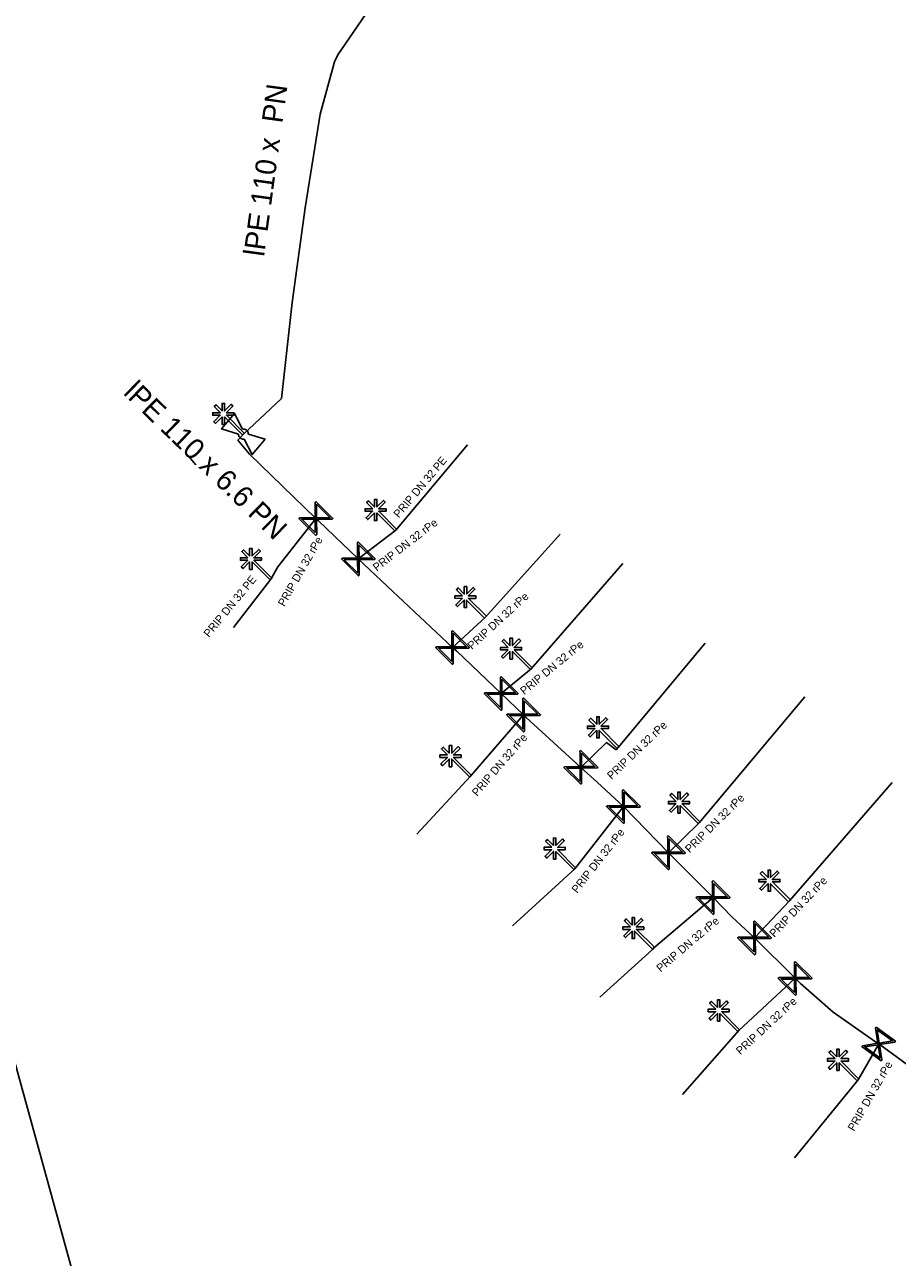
# Model space of a CAD drawing. Extents: x -643544 to -637295, y -1119190 to -1111715.
# Drawn here: x -641009.8 to -640955.2, y -1114800.8 to -1114723.8 of the extents above; entities that cross this region are included whole.
import ezdxf

# ---------------------------------------------------------------- set-up
doc = ezdxf.new("R2010")
doc.units = 0
for name, color, linetype in [('Default', 7, 'Continuous'), ('VP Lomový bod', 7, 'Continuous'), ('VP Popis přípojky', 7, 'Continuous'), ('VP Přípojka', 7, 'Continuous'), ('VP Změna materiálu', 7, 'Continuous'), ('VP Řad', 7, 'Continuous'), ('VP Řad - popis', 7, 'Continuous'), ('VP Šoupě', 7, 'Continuous')]:
    doc.layers.add(name, color=color, linetype=linetype)

msp = doc.modelspace()

# ---------------------------------------------------------------- linework, layer by layer
at = {"layer": 'Default'}
for points in [[(-640996.14, -1114749.102), (-640996.088, -1114749.093), (-640996.034, -1114749.103), (-640995.952, -1114749.118), (-640995.889, -1114749.171), (-640995.826, -1114749.223), (-640995.796, -1114749.305), (-640995.777, -1114749.354), (-640995.777, -1114749.407)], [(-640996.04, -1114749.72), (-640996.091, -1114749.728), (-640996.144, -1114749.719), (-640996.228, -1114749.702), (-640996.291, -1114749.649), (-640996.354, -1114749.597), (-640996.383, -1114749.518), (-640996.402, -1114749.467), (-640996.402, -1114749.414)]]:
    msp.add_open_spline(points, degree=3, dxfattribs=at)
at = {"layer": 'VP Lomový bod'}
for points in [[(-640996.402, -1114749.414), (-640997.449, -1114749.085), (-640996.645, -1114748.127), (-640996.14, -1114749.102)], [(-640994.731, -1114749.736), (-640995.535, -1114750.693), (-640996.04, -1114749.72)], [(-640995.777, -1114749.407), (-640994.731, -1114749.736)]]:
    msp.add_lwpolyline(points, dxfattribs=at)
at = {"layer": 'VP Přípojka'}
for points in [[(-640986.57, -1114755.41), (-640982.08, -1114750.086)], [(-640999.459, -1114750.85), (-640999.289, -1114751.07), (-640999.061, -1114751.324)], [(-640994.37, -1114758.47), (-640993.93, -1114757.7), (-640991.56, -1114754.68)], [(-640988.91, -1114757.21), (-640988.74, -1114757.08), (-640986.57, -1114755.41)], [(-640980.96, -1114760.85), (-640976.299, -1114755.662)], [(-640978.1, -1114764.07), (-640972.369, -1114757.487)], [(-640994.37, -1114758.47), (-640996.712, -1114761.489)], [(-640983.02, -1114762.74), (-640980.96, -1114760.85)], [(-640972.67, -1114768.99), (-640967.225, -1114762.473)], [(-640979.98, -1114765.61), (-640978.1, -1114764.07)], [(-640967.61, -1114773.69), (-640960.997, -1114765.82)], [(-640981.89, -1114770.79), (-640978.58, -1114766.95)], [(-640975, -1114770.23), (-640973.39, -1114768.68), (-640972.8, -1114769.13), (-640972.67, -1114768.99)], [(-640981.89, -1114770.79), (-640985.255, -1114774.413)], [(-640961.96, -1114778.57), (-640955.538, -1114771.176)], [(-640975.38, -1114776.56), (-640972.34, -1114772.67)], [(-640969.52, -1114775.57), (-640967.61, -1114773.69)], [(-640975.38, -1114776.56), (-640979.272, -1114780.123)], [(-640970.46, -1114781.53), (-640966.73, -1114778.37)], [(-640964.142, -1114780.877), (-640961.96, -1114778.57)], [(-640970.393, -1114781.457), (-640970.527, -1114781.603), (-640973.814, -1114784.597)], [(-640965.13, -1114786.68), (-640961.6, -1114783.41)], [(-640965.13, -1114786.68), (-640968.652, -1114790.674)], [(-640957.67, -1114789.76), (-640956.38, -1114787.51)], [(-640957.67, -1114789.76), (-640961.648, -1114794.633)]]:
    msp.add_lwpolyline(points, dxfattribs=at)
at = {"layer": 'VP Změna materiálu'}
for points in [[(-640997.528, -1114748.075), (-640997.909, -1114747.693), (-640997.798, -1114747.583), (-640997.421, -1114747.961), (-640997.421, -1114747.493), (-640997.264, -1114747.494), (-640997.264, -1114747.959), (-640996.856, -1114747.552), (-640996.746, -1114747.663), (-640997.161, -1114748.077), (-640996.687, -1114748.076), (-640996.687, -1114748.232), (-640997.151, -1114748.232), (-640996.033, -1114749.353), (-640996.144, -1114749.463), (-640997.265, -1114748.339), (-640997.265, -1114748.811), (-640997.421, -1114748.81), (-640997.421, -1114748.336), (-640997.835, -1114748.749), (-640997.946, -1114748.638), (-640997.538, -1114748.232), (-640998.002, -1114748.231), (-640998.002, -1114748.075), (-640997.528, -1114748.075)], [(-640988.008, -1114754.075), (-640988.389, -1114753.693), (-640988.278, -1114753.583), (-640987.901, -1114753.961), (-640987.901, -1114753.493), (-640987.744, -1114753.494), (-640987.744, -1114753.959), (-640987.336, -1114753.552), (-640987.226, -1114753.663), (-640987.641, -1114754.077), (-640987.167, -1114754.076), (-640987.167, -1114754.232), (-640987.631, -1114754.232), (-640986.513, -1114755.353), (-640986.624, -1114755.463), (-640987.745, -1114754.339), (-640987.745, -1114754.811), (-640987.901, -1114754.81), (-640987.901, -1114754.336), (-640988.315, -1114754.749), (-640988.426, -1114754.638), (-640988.018, -1114754.232), (-640988.482, -1114754.231), (-640988.482, -1114754.075), (-640988.008, -1114754.075)], [(-640995.808, -1114757.135), (-640996.189, -1114756.753), (-640996.078, -1114756.643), (-640995.701, -1114757.021), (-640995.701, -1114756.553), (-640995.544, -1114756.554), (-640995.544, -1114757.019), (-640995.136, -1114756.612), (-640995.026, -1114756.723), (-640995.441, -1114757.137), (-640994.967, -1114757.136), (-640994.967, -1114757.292), (-640995.431, -1114757.292), (-640994.313, -1114758.413), (-640994.424, -1114758.523), (-640995.545, -1114757.399), (-640995.545, -1114757.871), (-640995.701, -1114757.87), (-640995.701, -1114757.396), (-640996.115, -1114757.809), (-640996.226, -1114757.698), (-640995.818, -1114757.292), (-640996.282, -1114757.291), (-640996.282, -1114757.135), (-640995.808, -1114757.135)], [(-640982.398, -1114759.515), (-640982.779, -1114759.133), (-640982.668, -1114759.023), (-640982.291, -1114759.401), (-640982.291, -1114758.933), (-640982.134, -1114758.934), (-640982.134, -1114759.399), (-640981.726, -1114758.992), (-640981.616, -1114759.103), (-640982.031, -1114759.517), (-640981.557, -1114759.516), (-640981.557, -1114759.672), (-640982.021, -1114759.672), (-640980.903, -1114760.793), (-640981.014, -1114760.903), (-640982.135, -1114759.779), (-640982.135, -1114760.251), (-640982.291, -1114760.25), (-640982.291, -1114759.776), (-640982.705, -1114760.189), (-640982.816, -1114760.078), (-640982.408, -1114759.672), (-640982.872, -1114759.671), (-640982.872, -1114759.515), (-640982.398, -1114759.515)], [(-640979.538, -1114762.735), (-640979.919, -1114762.353), (-640979.808, -1114762.243), (-640979.431, -1114762.621), (-640979.431, -1114762.153), (-640979.274, -1114762.154), (-640979.274, -1114762.619), (-640978.866, -1114762.212), (-640978.756, -1114762.323), (-640979.171, -1114762.737), (-640978.697, -1114762.736), (-640978.697, -1114762.892), (-640979.161, -1114762.892), (-640978.043, -1114764.013), (-640978.154, -1114764.123), (-640979.275, -1114762.999), (-640979.275, -1114763.471), (-640979.431, -1114763.47), (-640979.431, -1114762.996), (-640979.845, -1114763.409), (-640979.956, -1114763.298), (-640979.548, -1114762.892), (-640980.012, -1114762.891), (-640980.012, -1114762.735), (-640979.538, -1114762.735)], [(-640974.108, -1114767.655), (-640974.489, -1114767.273), (-640974.378, -1114767.163), (-640974.001, -1114767.541), (-640974.001, -1114767.073), (-640973.844, -1114767.074), (-640973.844, -1114767.539), (-640973.436, -1114767.132), (-640973.326, -1114767.243), (-640973.741, -1114767.657), (-640973.267, -1114767.656), (-640973.267, -1114767.812), (-640973.731, -1114767.812), (-640972.613, -1114768.933), (-640972.724, -1114769.043), (-640973.845, -1114767.919), (-640973.845, -1114768.391), (-640974.001, -1114768.39), (-640974.001, -1114767.916), (-640974.415, -1114768.329), (-640974.526, -1114768.218), (-640974.118, -1114767.812), (-640974.582, -1114767.811), (-640974.582, -1114767.655), (-640974.108, -1114767.655)], [(-640983.328, -1114769.455), (-640983.709, -1114769.073), (-640983.598, -1114768.963), (-640983.221, -1114769.341), (-640983.221, -1114768.873), (-640983.064, -1114768.874), (-640983.064, -1114769.339), (-640982.656, -1114768.932), (-640982.546, -1114769.043), (-640982.961, -1114769.457), (-640982.487, -1114769.456), (-640982.487, -1114769.612), (-640982.951, -1114769.612), (-640981.833, -1114770.733), (-640981.944, -1114770.843), (-640983.065, -1114769.719), (-640983.065, -1114770.191), (-640983.221, -1114770.19), (-640983.221, -1114769.716), (-640983.635, -1114770.129), (-640983.746, -1114770.018), (-640983.338, -1114769.612), (-640983.802, -1114769.611), (-640983.802, -1114769.455), (-640983.328, -1114769.455)], [(-640969.048, -1114772.355), (-640969.429, -1114771.973), (-640969.318, -1114771.863), (-640968.941, -1114772.241), (-640968.941, -1114771.773), (-640968.784, -1114771.774), (-640968.784, -1114772.239), (-640968.376, -1114771.832), (-640968.266, -1114771.943), (-640968.681, -1114772.357), (-640968.207, -1114772.356), (-640968.207, -1114772.512), (-640968.671, -1114772.512), (-640967.553, -1114773.633), (-640967.664, -1114773.743), (-640968.785, -1114772.619), (-640968.785, -1114773.091), (-640968.941, -1114773.09), (-640968.941, -1114772.616), (-640969.355, -1114773.029), (-640969.466, -1114772.918), (-640969.058, -1114772.512), (-640969.522, -1114772.511), (-640969.522, -1114772.355), (-640969.048, -1114772.355)], [(-640976.818, -1114775.225), (-640977.199, -1114774.843), (-640977.088, -1114774.733), (-640976.711, -1114775.111), (-640976.711, -1114774.643), (-640976.554, -1114774.644), (-640976.554, -1114775.109), (-640976.146, -1114774.702), (-640976.036, -1114774.813), (-640976.451, -1114775.227), (-640975.977, -1114775.226), (-640975.977, -1114775.382), (-640976.441, -1114775.382), (-640975.323, -1114776.503), (-640975.434, -1114776.613), (-640976.555, -1114775.489), (-640976.555, -1114775.961), (-640976.711, -1114775.96), (-640976.711, -1114775.486), (-640977.125, -1114775.899), (-640977.236, -1114775.788), (-640976.828, -1114775.382), (-640977.292, -1114775.381), (-640977.292, -1114775.225), (-640976.818, -1114775.225)], [(-640963.398, -1114777.235), (-640963.779, -1114776.853), (-640963.668, -1114776.743), (-640963.291, -1114777.121), (-640963.291, -1114776.653), (-640963.134, -1114776.654), (-640963.134, -1114777.119), (-640962.726, -1114776.712), (-640962.616, -1114776.823), (-640963.031, -1114777.237), (-640962.557, -1114777.236), (-640962.557, -1114777.392), (-640963.021, -1114777.392), (-640961.903, -1114778.513), (-640962.014, -1114778.623), (-640963.135, -1114777.499), (-640963.135, -1114777.971), (-640963.291, -1114777.97), (-640963.291, -1114777.496), (-640963.705, -1114777.909), (-640963.816, -1114777.798), (-640963.408, -1114777.392), (-640963.872, -1114777.391), (-640963.872, -1114777.235), (-640963.398, -1114777.235)], [(-640971.898, -1114780.195), (-640972.279, -1114779.813), (-640972.168, -1114779.703), (-640971.791, -1114780.081), (-640971.791, -1114779.613), (-640971.634, -1114779.614), (-640971.634, -1114780.079), (-640971.226, -1114779.672), (-640971.116, -1114779.783), (-640971.531, -1114780.197), (-640971.057, -1114780.196), (-640971.057, -1114780.352), (-640971.521, -1114780.352), (-640970.403, -1114781.473), (-640970.514, -1114781.583), (-640971.635, -1114780.459), (-640971.635, -1114780.931), (-640971.791, -1114780.93), (-640971.791, -1114780.456), (-640972.205, -1114780.869), (-640972.316, -1114780.758), (-640971.908, -1114780.352), (-640972.372, -1114780.351), (-640972.372, -1114780.195), (-640971.898, -1114780.195)], [(-640966.568, -1114785.345), (-640966.949, -1114784.963), (-640966.838, -1114784.853), (-640966.461, -1114785.231), (-640966.461, -1114784.763), (-640966.304, -1114784.764), (-640966.304, -1114785.229), (-640965.896, -1114784.822), (-640965.786, -1114784.933), (-640966.201, -1114785.347), (-640965.727, -1114785.346), (-640965.727, -1114785.502), (-640966.191, -1114785.502), (-640965.073, -1114786.623), (-640965.184, -1114786.733), (-640966.305, -1114785.609), (-640966.305, -1114786.081), (-640966.461, -1114786.08), (-640966.461, -1114785.606), (-640966.875, -1114786.019), (-640966.986, -1114785.908), (-640966.578, -1114785.502), (-640967.042, -1114785.501), (-640967.042, -1114785.345), (-640966.568, -1114785.345)], [(-640959.108, -1114788.425), (-640959.489, -1114788.043), (-640959.378, -1114787.933), (-640959.001, -1114788.311), (-640959.001, -1114787.843), (-640958.844, -1114787.844), (-640958.844, -1114788.309), (-640958.436, -1114787.902), (-640958.326, -1114788.013), (-640958.741, -1114788.427), (-640958.267, -1114788.426), (-640958.267, -1114788.582), (-640958.731, -1114788.582), (-640957.613, -1114789.703), (-640957.724, -1114789.813), (-640958.845, -1114788.689), (-640958.845, -1114789.161), (-640959.001, -1114789.16), (-640959.001, -1114788.686), (-640959.415, -1114789.099), (-640959.526, -1114788.988), (-640959.118, -1114788.582), (-640959.582, -1114788.581), (-640959.582, -1114788.425), (-640959.108, -1114788.425)]]:
    msp.add_lwpolyline(points, dxfattribs=at)
at = {"layer": 'VP Řad'}
for points in [[(-641077.68, -1114658.121), (-641055.702, -1114689.078), (-641027.095, -1114733.041), (-641024.149, -1114737.881), (-641021.417, -1114748.248), (-641013.954, -1114775.647), (-641011.479, -1114784.717), (-641005.252, -1114807.257), (-640997.292, -1114832.966), (-640988.827, -1114861.334), (-640973.292, -1114910.931), (-640959.262, -1114916.202), (-640912.221, -1114930.888), (-640899.632, -1114934.514), (-640857.107, -1114948.263)], [(-640982.27, -1114715.45), (-640982.76, -1114715.67), (-640983, -1114715.81), (-640983.48, -1114716.05), (-640986.92, -1114720.93), (-640990.18, -1114725.71), (-640990.4, -1114726.16), (-640991.29, -1114729.42), (-640992.23, -1114735.28), (-640993.04, -1114741.2), (-640993.71, -1114747.19), (-640996.09, -1114749.41)], [(-640996.09, -1114749.41), (-640996.43, -1114749.8), (-640995.7, -1114750.66), (-640991.56, -1114754.68), (-640991.394, -1114754.839), (-640988.907, -1114757.208), (-640987.11, -1114758.92), (-640983.02, -1114762.74), (-640982.74, -1114762.98), (-640979.979, -1114765.613), (-640978.576, -1114766.951), (-640978.41, -1114767.11), (-640975, -1114770.23), (-640973.985, -1114771.162), (-640972.34, -1114772.67), (-640969.52, -1114775.57), (-640966.73, -1114778.37), (-640965.56, -1114779.57), (-640964.142, -1114780.877), (-640961.6, -1114783.41), (-640961.27, -1114783.74), (-640959.23, -1114785.52), (-640956.57, -1114787.37), (-640956.382, -1114787.507), (-640954.04, -1114789.213)]]:
    msp.add_lwpolyline(points, dxfattribs=at)
at = {"layer": 'VP Šoupě'}
for points in [[(-640991.564, -1114753.619), (-640990.499, -1114754.676), (-640990.546, -1114754.722), (-640990.674, -1114754.719), (-640991.514, -1114754.723), (-640991.509, -1114755.694), (-640991.556, -1114755.741), (-640992.621, -1114754.684), (-640992.574, -1114754.638), (-640991.603, -1114754.636), (-640991.607, -1114753.796), (-640991.611, -1114753.666), (-640991.564, -1114753.619)], [(-640991.519, -1114753.797), (-640991.515, -1114754.635), (-640990.678, -1114754.631), (-640991.519, -1114753.797)], [(-640991.598, -1114755.567), (-640991.602, -1114754.724), (-640992.443, -1114754.728), (-640991.598, -1114755.567)], [(-640988.911, -1114756.147), (-640987.846, -1114757.204), (-640987.893, -1114757.25), (-640988.021, -1114757.247), (-640988.861, -1114757.251), (-640988.856, -1114758.222), (-640988.903, -1114758.269), (-640989.968, -1114757.212), (-640989.921, -1114757.166), (-640988.95, -1114757.164), (-640988.954, -1114756.324), (-640988.958, -1114756.194), (-640988.911, -1114756.147)], [(-640988.866, -1114756.325), (-640988.862, -1114757.163), (-640988.025, -1114757.159), (-640988.866, -1114756.325)], [(-640988.945, -1114758.095), (-640988.949, -1114757.252), (-640989.79, -1114757.256), (-640988.945, -1114758.095)], [(-640983.024, -1114761.679), (-640981.959, -1114762.736), (-640982.006, -1114762.782), (-640982.134, -1114762.779), (-640982.974, -1114762.783), (-640982.969, -1114763.754), (-640983.016, -1114763.801), (-640984.081, -1114762.744), (-640984.034, -1114762.698), (-640983.063, -1114762.696), (-640983.067, -1114761.856), (-640983.071, -1114761.726), (-640983.024, -1114761.679)], [(-640982.979, -1114761.857), (-640982.975, -1114762.695), (-640982.138, -1114762.691), (-640982.979, -1114761.857)], [(-640983.058, -1114763.627), (-640983.062, -1114762.784), (-640983.903, -1114762.788), (-640983.058, -1114763.627)], [(-640979.983, -1114764.552), (-640978.918, -1114765.609), (-640978.965, -1114765.655), (-640979.093, -1114765.652), (-640979.933, -1114765.656), (-640979.928, -1114766.627), (-640979.975, -1114766.674), (-640981.04, -1114765.617), (-640980.993, -1114765.571), (-640980.022, -1114765.569), (-640980.026, -1114764.729), (-640980.03, -1114764.599), (-640979.983, -1114764.552)], [(-640979.938, -1114764.73), (-640979.934, -1114765.568), (-640979.097, -1114765.564), (-640979.938, -1114764.73)], [(-640980.017, -1114766.5), (-640980.021, -1114765.657), (-640980.862, -1114765.661), (-640980.017, -1114766.5)], [(-640978.58, -1114765.89), (-640977.515, -1114766.947), (-640977.562, -1114766.993), (-640977.69, -1114766.99), (-640978.53, -1114766.994), (-640978.525, -1114767.965), (-640978.572, -1114768.012), (-640979.637, -1114766.955), (-640979.59, -1114766.909), (-640978.619, -1114766.907), (-640978.623, -1114766.067), (-640978.627, -1114765.937), (-640978.58, -1114765.89)], [(-640978.535, -1114766.068), (-640978.531, -1114766.906), (-640977.694, -1114766.902), (-640978.535, -1114766.068)], [(-640978.614, -1114767.838), (-640978.618, -1114766.995), (-640979.459, -1114766.999), (-640978.614, -1114767.838)], [(-640975.004, -1114769.169), (-640973.939, -1114770.226), (-640973.986, -1114770.272), (-640974.114, -1114770.269), (-640974.954, -1114770.273), (-640974.949, -1114771.244), (-640974.996, -1114771.291), (-640976.061, -1114770.234), (-640976.014, -1114770.188), (-640975.043, -1114770.186), (-640975.047, -1114769.346), (-640975.051, -1114769.216), (-640975.004, -1114769.169)], [(-640974.959, -1114769.347), (-640974.955, -1114770.185), (-640974.118, -1114770.181), (-640974.959, -1114769.347)], [(-640975.038, -1114771.117), (-640975.042, -1114770.274), (-640975.883, -1114770.278), (-640975.038, -1114771.117)], [(-640972.344, -1114771.609), (-640971.279, -1114772.666), (-640971.326, -1114772.712), (-640971.454, -1114772.709), (-640972.294, -1114772.713), (-640972.289, -1114773.684), (-640972.336, -1114773.731), (-640973.401, -1114772.674), (-640973.354, -1114772.628), (-640972.383, -1114772.626), (-640972.387, -1114771.786), (-640972.391, -1114771.656), (-640972.344, -1114771.609)], [(-640972.299, -1114771.787), (-640972.295, -1114772.625), (-640971.458, -1114772.621), (-640972.299, -1114771.787)], [(-640972.378, -1114773.557), (-640972.382, -1114772.714), (-640973.223, -1114772.718), (-640972.378, -1114773.557)], [(-640969.524, -1114774.509), (-640968.459, -1114775.566), (-640968.506, -1114775.612), (-640968.634, -1114775.609), (-640969.474, -1114775.613), (-640969.469, -1114776.584), (-640969.516, -1114776.631), (-640970.581, -1114775.574), (-640970.534, -1114775.528), (-640969.563, -1114775.526), (-640969.567, -1114774.686), (-640969.571, -1114774.556), (-640969.524, -1114774.509)], [(-640969.479, -1114774.687), (-640969.475, -1114775.525), (-640968.638, -1114775.521), (-640969.479, -1114774.687)], [(-640969.558, -1114776.457), (-640969.562, -1114775.614), (-640970.403, -1114775.618), (-640969.558, -1114776.457)], [(-640966.734, -1114777.309), (-640965.669, -1114778.366), (-640965.716, -1114778.412), (-640965.844, -1114778.409), (-640966.684, -1114778.413), (-640966.679, -1114779.384), (-640966.726, -1114779.431), (-640967.791, -1114778.374), (-640967.744, -1114778.328), (-640966.773, -1114778.326), (-640966.777, -1114777.486), (-640966.781, -1114777.356), (-640966.734, -1114777.309)], [(-640966.689, -1114777.487), (-640966.685, -1114778.325), (-640965.848, -1114778.321), (-640966.689, -1114777.487)], [(-640966.768, -1114779.257), (-640966.772, -1114778.414), (-640967.613, -1114778.418), (-640966.768, -1114779.257)], [(-640964.146, -1114779.816), (-640963.081, -1114780.873), (-640963.128, -1114780.919), (-640963.256, -1114780.916), (-640964.096, -1114780.92), (-640964.091, -1114781.891), (-640964.138, -1114781.938), (-640965.203, -1114780.881), (-640965.156, -1114780.835), (-640964.185, -1114780.833), (-640964.189, -1114779.993), (-640964.193, -1114779.863), (-640964.146, -1114779.816)], [(-640964.101, -1114779.994), (-640964.097, -1114780.832), (-640963.26, -1114780.828), (-640964.101, -1114779.994)], [(-640964.18, -1114781.764), (-640964.184, -1114780.921), (-640965.025, -1114780.925), (-640964.18, -1114781.764)], [(-640961.604, -1114782.349), (-640960.539, -1114783.406), (-640960.586, -1114783.452), (-640960.714, -1114783.449), (-640961.554, -1114783.453), (-640961.549, -1114784.424), (-640961.596, -1114784.471), (-640962.661, -1114783.414), (-640962.614, -1114783.368), (-640961.643, -1114783.366), (-640961.647, -1114782.526), (-640961.651, -1114782.396), (-640961.604, -1114782.349)], [(-640961.559, -1114782.527), (-640961.555, -1114783.365), (-640960.718, -1114783.361), (-640961.559, -1114782.527)], [(-640961.638, -1114784.297), (-640961.642, -1114783.454), (-640962.483, -1114783.458), (-640961.638, -1114784.297)], [(-640956.547, -1114786.459), (-640955.334, -1114787.342), (-640955.373, -1114787.396), (-640955.501, -1114787.411), (-640956.33, -1114787.543), (-640956.178, -1114788.502), (-640956.217, -1114788.555), (-640957.43, -1114787.672), (-640957.391, -1114787.618), (-640956.431, -1114787.47), (-640956.562, -1114786.64), (-640956.586, -1114786.512), (-640956.547, -1114786.459)], [(-640956.475, -1114786.628), (-640956.344, -1114787.456), (-640955.517, -1114787.325), (-640956.475, -1114786.628)], [(-640956.285, -1114788.389), (-640956.417, -1114787.557), (-640957.248, -1114787.688), (-640956.285, -1114788.389)]]:
    msp.add_lwpolyline(points, dxfattribs=at)

# ---------------------------------------------------------------- texts
at = {"layer": 'VP Popis přípojky'}
for s, rotation, p in [('PRIP DN 32 PE', 49.90732, (-640986.374, -1114754.686)), ('PRIP DN 32 rPe', 37.58135, (-640987.755, -1114758.011)), ('PRIP DN 32 rPe', 60.25512, (-640993.53, -1114760.228)), ('PRIP DN 32 PE', 50.55722, (-640998.239, -1114762.151)), ('PRIP DN 32 rPe', 42.53563, (-640981.798, -1114762.907)), ('PRIP DN 32 rPe', 39.32258, (-640978.536, -1114765.726)), ('PRIP DN 32 rPe', 43.91224, (-640973.069, -1114771.025)), ('PRIP DN 32 rPe', 49.23935, (-640981.477, -1114772.08)), ('PRIP DN 32 rPe', 44.54648, (-640968.191, -1114775.607)), ('PRIP DN 32 rPe', 51.99269, (-640975.225, -1114778.134)), ('PRIP DN 32 rPe', 46.59504, (-640962.901, -1114780.887)), ('PRIP DN 32 rPe', 40.27077, (-640970.015, -1114783.05)), ('PRIP DN 32 rPe', 42.81035, (-640965.019, -1114788.218)), ('PRIP DN 32 rPe', 60.17292, (-640957.915, -1114793.001))]:
    msp.add_text(s, height=0.5, rotation=rotation, dxfattribs=at).set_placement(p)
at = {"layer": 'VP Řad - popis'}
for s, rotation, p in [('lPE 110 x  PN ', 82.20892, (-640994.798, -1114738.362)), ('lPE 110 x 6.6 PN ', 315.84252, (-641003.647, -1114746.889))]:
    msp.add_text(s, height=1.3, rotation=rotation, dxfattribs=at).set_placement(p)

doc.saveas('drawing.dxf')
